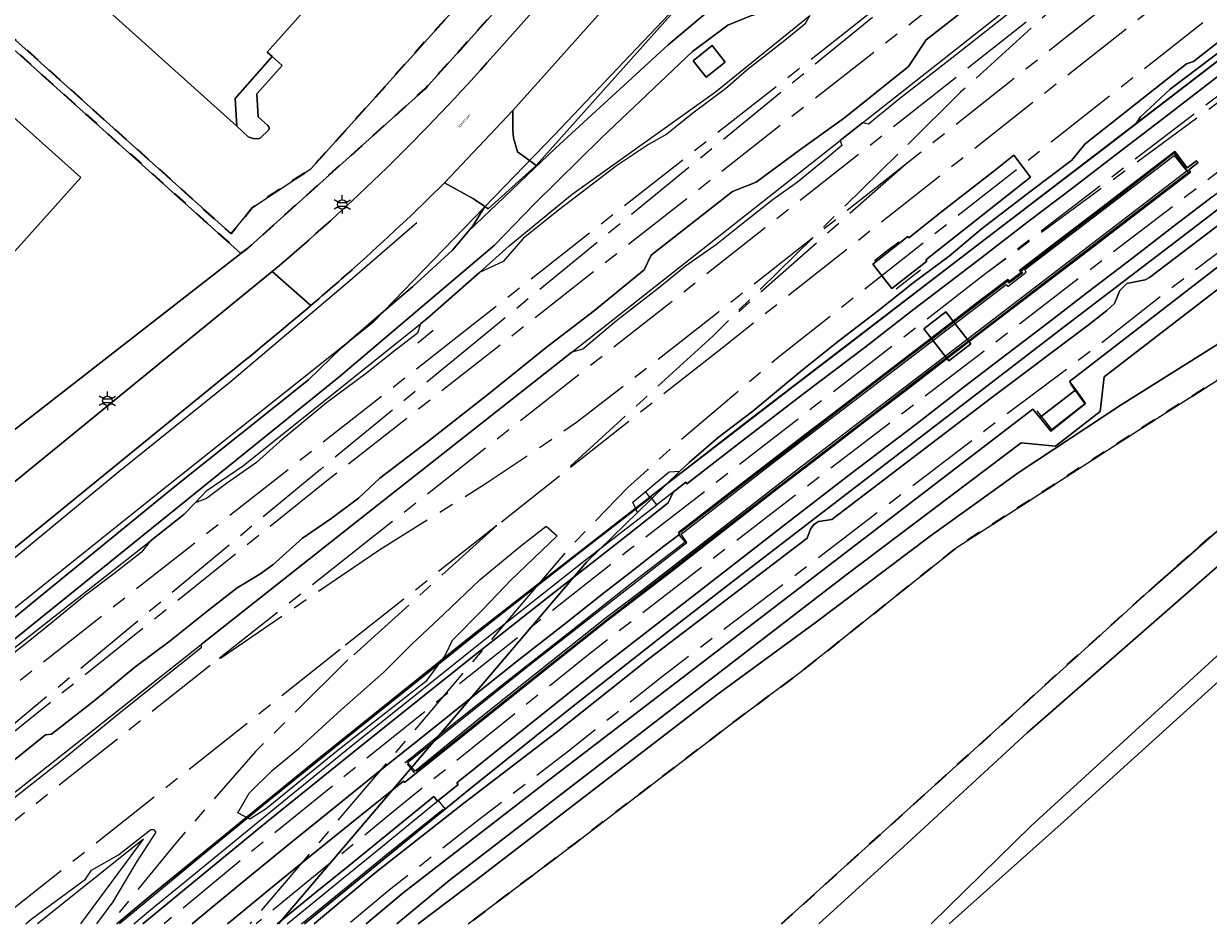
# Model space of a CAD drawing. Extents: x 105780 to 185197, y 477999 to 525027.
# Tile 213 of 562: x 107305 to 107464, y 478000 to 478121. Entities that reach past the tile are written whole.
import ezdxf
from ezdxf.enums import TextEntityAlignment as Align

# ---------------------------------------------------------------- set-up
doc = ezdxf.new("R2010")
doc.units = 0
doc.linetypes.add('AM-AS', pattern=[16, 10, -2, 2, -2])
doc.linetypes.add('XX-HIDDEN', pattern=[4, 2, -2])
for name, color, linetype, lineweight in [('B-GV-GR-GRAS_GAZON-G', 252, 'Continuous', 13), ('B-GV-GR-MATERIAALGRENS-G', 252, 'XX-HIDDEN', 35), ('B-RO-IE-MEUBILAIR_WEGMEUBILAIR-S', 252, 'Continuous', 25), ('B-RO-IE-TERREINAFSCHEIDING_KUNSTMATIG_HEKWERK-G', 252, 'IE-TERREINAFSCHEIDING-KUNSTMATIG', 18), ('B-RO-IE-TERREINAFSCHEIDING_KUNSTMATIG_SCHUTTING-G', 252, 'IE-TERREINAFSCHEIDING-KUNSTMATIG-DICHT', 18), ('B-WE-AM-AS_SPOOR-G', 252, 'AM-AS', 18), ('B-WE-GW-WATERGANG_SLOOT_INSTEEK-G', 252, 'Continuous', 30), ('B-WE-KW-KUNSTWERK-GV', 170, 'Continuous', 18), ('B-XX-KG-KADASTRAAL_BEBOUWING-G', 252, 'Continuous', 20), ('B1-WE-GR-BOUWLAND-GV', 80, 'Continuous', 13), ('B1-WE-GW-TALUD_KRUIN-G', 252, 'Continuous', 25), ('B1-WE-IE-MEUBILAIR_WEGMEUBILAIR-G', 7, 'Continuous', 18), ('B1-WE-KW-KUNSTWERK_PERRON-GV', 252, 'Continuous', 18), ('B1-WE-OG-TERREIN_ERF-GV', 252, 'Continuous', 18), ('B1-WE-OG-TOPOGRAFIE-T18', 10, 'Continuous', 18), ('B1-WE-OG-WEG-GV', 7, 'Continuous', 18), ('B1-WE-VH-ONVERHARD-GV', 252, 'Continuous', 18), ('B1-WE-VH-VERHARDING_ASFALT-GV', 252, 'Continuous', 18), ('B1-WE-VH-VERHARDING_GESLOTEN-GV', 252, 'Continuous', 18), ('B1-WE-VH-VERHARDING_HALFVERHARDING-GV', 252, 'Continuous', 18), ('B1-WE-VH-VERHARDING_OPEN-GV', 252, 'Continuous', 18), ('B1-WE-VH-VERHARDING_TEGEL-GV', 252, 'Continuous', 18)]:
    doc.layers.add(name, color=color, linetype=linetype, lineweight=lineweight)
doc.styles.add('NLCS-ISO', font='NLCS-ISO.ttf')
doc.styles.add('NLCS-ISO-M200-T18', font='NLCS-ISO.ttf', dxfattribs={"height": 0.36})
doc.linetypes.add('IE-TERREINAFSCHEIDING-KUNSTMATIG', pattern='A,4,[82,NLCS.SHX,S=0.75,R=90,X=0,Y=0],4,-2', length=10)
doc.linetypes.add('IE-TERREINAFSCHEIDING-KUNSTMATIG-DICHT', pattern='A,8,-1,[82,NLCS.SHX,S=0.75,R=90,X=0,Y=0],-1', length=10)

# ---------------------------------------------------------------- blocks, each defined once
blk = doc.blocks.new('B-SIE-WEG_LICHTMAST-SO')
at = {"ltscale": 0.1}
for p, q in [((-1.1, 0.63), (-2.19, 1.27)), ((0, 1.27), (0, 2.53)), ((1.1, 0.63), (2.19, 1.27)), ((-1.1, -0.63), (-2.19, -1.27)), ((0, -1.27), (0, -2.53)), ((1.1, -0.63), (2.19, -1.27))]:
    blk.add_line(p, q, dxfattribs=at)
at = {"flags": 128}
for points in [[(-1.16, 0.5), (1.16, 0.5)], [(-1.16, -0.5), (1.16, -0.5)]]:
    blk.add_lwpolyline(points, dxfattribs=at)
at = {"ltscale": 0.1}
blk.add_circle((0, 0), 1.27, dxfattribs=at)
at = {"style": 'NLCS-ISO'}
blk.add_attdef('TYPE', text='', height=1.8, dxfattribs=at).set_placement((0, 2.53), align=Align.BOTTOM_CENTER)

msp = doc.modelspace()

# ---------------------------------------------------------------- linework, layer by layer
at = {"layer": 'B-GV-GR-GRAS_GAZON-G', "flags": 128}
for points in [[(107280.945, 478000.013), (107327.864, 478037.209), (107328.481, 478037.697), (107349.486, 478054.294), (107378.482, 478077.136), (107414.679, 478105.652), (107417.688, 478108.022), (107427.848, 478116.026), (107450.43, 478133.888), (107470.75, 478149.98)], [(107499.874, 478142.729), (107454.618, 478107.936)], [(107424.11, 478137.69), (107413.844, 478128.028), (107408.964, 478124.365), (107405.804, 478123.341), (107402.699, 478122.518), (107399.514, 478121.217), (107394.773, 478117.654), (107382.474, 478106.031), (107373.467, 478097.133), (107368.061, 478091.526), (107347.051, 478073.749), (107298.801, 478034.804), (107277.247, 478018.64), (107271.477, 478014.181), (107283.032, 478024.753), (107288.089, 478028.975), (107270.359, 478014.759), (107260.594, 478006.929), (107251.659, 478000.013)], [(107396.38, 478127.739), (107373.669, 478102.305), (107367.206, 478096.447), (107366.745, 478096.761), (107365.085, 478094.082), (107364.509, 478093.385), (107376.299, 478104.608), (107391.464, 478118.564), (107397.328, 478123.461)], [(107454.618, 478107.936), (107455.173, 478108.869), (107459.195, 478112.599), (107478.494, 478127.243)], [(107433.831, 478125.185), (107426.264, 478119.257), (107423.908, 478115.637), (107415.27, 478108.707), (107409.373, 478104.481), (107403.367, 478100.053), (107400.143, 478098.791), (107389.171, 478090.194), (107388.242, 478088.223), (107381.538, 478082.748), (107375.019, 478077.73), (107367.165, 478071.389), (107359.018, 478065.023), (107352.588, 478060.139), (107349.701, 478057.435), (107345.99, 478054.631), (107342.18, 478052.055), (107338.142, 478048.453), (107336.41, 478047.196), (107333.359, 478045.317), (107329.49, 478042.312), (107324.295, 478038.19), (107319.532, 478034.649), (107314.291, 478030.296), (107308.308, 478025.615), (107307.52, 478025.501), (107289.134, 478010.765)], [(107397.328, 478123.461), (107391.464, 478118.564), (107376.299, 478104.608), (107364.509, 478093.385), (107362.411, 478090.851), (107357.037, 478085.959), (107353.725, 478083.121), (107347.421, 478077.718), (107342.952, 478073.407), (107324.726, 478058.838), (107307.337, 478044.613), (107294.746, 478034.313)], [(107289.518, 478026.464), (107321.614, 478051.649), (107326.157, 478055.214), (107327.679, 478056.82), (107329.247, 478058.476), (107334.202, 478061.826), (107358.067, 478080.921), (107358.995, 478081.663), (107366.022, 478087.881), (107370.04, 478091.436), (107378.527, 478098.421), (107397.863, 478112.219), (107410.593, 478122.532)], [(107298.801, 478034.804), (107347.051, 478073.749), (107368.061, 478091.526), (107373.467, 478097.133), (107382.474, 478106.031), (107394.773, 478117.654), (107399.514, 478121.217), (107402.699, 478122.518)], [(107467.486, 478120.346), (107462.308, 478116.328), (107461.397, 478115.991), (107447.737, 478105.226), (107445.914, 478103.007), (107440.423, 478098.874), (107433.689, 478093.701), (107429.386, 478090.073), (107424.72, 478086.585), (107419.646, 478082.619), (107414.252, 478078.473), (107409.563, 478074.703), (107402.913, 478069.167), (107398.223, 478065.593), (107394.289, 478062.251), (107393.057, 478061.053), (107387.345, 478055.501), (107380.468, 478048.816), (107338.93, 478000.013)], [(107497.264, 478109.972), (107450.259, 478073.77), (107449.721, 478069.116), (107443.719, 478064.455), (107439.066, 478064.908), (107415.444, 478047.043), (107361.947, 478005.874), (107354.875, 478000.013)], [(107343.713, 478000.013), (107344.572, 478000.755), (107351.95, 478006.882), (107363.939, 478016.276), (107376.378, 478025.829), (107388.868, 478035.742), (107410.224, 478052.017), (107410.676, 478053.237), (107411.113, 478053.865), (107411.754, 478054.274), (107413.569, 478054.566), (107434.938, 478070.851), (107448.139, 478080.764), (107450.642, 478082.73), (107451.67, 478083.699), (107452.407, 478085.411), (107453.333, 478086.379), (107455.801, 478086.863), (107456.391, 478087.17), (107479.979, 478105.136)], [(107357.766, 478000.013), (107365.848, 478006.158), (107398.045, 478030.904), (107411.29, 478040.606), (107426.827, 478052.296), (107438.806, 478060.947), (107452.572, 478069.992), (107480.561, 478087.569)], [(107312.256, 478000.013), (107320.718, 478011.432), (107306.441, 478000.013)]]:
    msp.add_lwpolyline(points, dxfattribs=at)
for points in [[(107397.403, 478118.453), (107399.17, 478116.245), (107396.605, 478114.192), (107394.838, 478116.4)], [(107428.93, 478082.556), (107432.304, 478078.227), (107429.324, 478075.933), (107425.949, 478080.262)]]:
    msp.add_lwpolyline(points, close=True, dxfattribs=at)
at = {"layer": 'B-GV-GR-MATERIAALGRENS-G', "flags": 128}
for points in [[(107506.266, 478299.655), (107500.928, 478293.55), (107505.397, 478289.531), (107505.596, 478289.353), (107482.381, 478263.503), (107476.062, 478256.559), (107479.18, 478253.791), (107451.813, 478223.241), (107452.123, 478222.964), (107386.025, 478149.504), (107350.817, 478110.201), (107343.293, 478101.86), (107335.419, 478096.642), (107332.533, 478093.064), (107306.883, 478116.155), (107234.87, 478180.5), (107232.638, 478178.028), (107229.84, 478180.54), (107230.343, 478181.102), (107229.231, 478182.083), (107227.243, 478179.871), (107232.612, 478175.074), (107235.791, 478178.546), (107333.86, 478090.431), (107334.709, 478091.072), (107358.682, 478112.63), (107379.806, 478136.045), (107395.75, 478153.965), (107411.831, 478172.295), (107428.177, 478190.575), (107441.47, 478205.031), (107452.167, 478217.376), (107490.266, 478259.48), (107500.334, 478250.58), (107516.493, 478268.898), (107517.12, 478280.247), (107517.648, 478288.754)], [(107406.773, 478000.013), (107428.404, 478019.592), (107456.298, 478044.906), (107478.411, 478064.295), (107492.483, 478077.433), (107500.756, 478085.157), (107501.112, 478097.308), (107494.46, 478091.975), (107486.758, 478087.287), (107482.568, 478084.497), (107470.819, 478076.675), (107455.673, 478067.101), (107430.434, 478050.824), (107409.255, 478033.907), (107400.703, 478027.544), (107378.881, 478010.876), (107364.503, 478000.013)]]:
    msp.add_lwpolyline(points, dxfattribs=at)
at = {"layer": 'B-RO-IE-TERREINAFSCHEIDING_KUNSTMATIG_HEKWERK-G', "flags": 128}
for points in [[(107250.147, 478000.013), (107321.862, 478057.494), (107351.784, 478081.273), (107376.09, 478106.37), (107400.943, 478132.601), (107404.952, 478136.43), (107407.886, 478138.82), (107463.922, 478182.747), (107493.347, 478205.934), (107509.054, 478218.144), (107519.258, 478225.87), (107523.446, 478221.286), (107544.112, 478237.65), (107562.594, 478252.529), (107568.897, 478256.794), (107569.188, 478256.555), (107575.304, 478262.607)], [(107419.305, 478089.497), (107421, 478090.808), (107422.573, 478092.01)], [(107219.265, 478000.013), (107219.727, 478000.398), (107220.35, 478001.09), (107222.111, 478000), (107222.391, 477999.827), (107222.587, 478000), (107269.462, 478041.441), (107271.439, 478041.878), (107333.86, 478090.431), (107334.709, 478091.072)], [(107422.225, 478085.674), (107423.905, 478086.979), (107425.499, 478088.219)], [(107357.694, 478078.374), (107359.794, 478080.067)]]:
    msp.add_lwpolyline(points, dxfattribs=at)
at = {"layer": 'B-RO-IE-TERREINAFSCHEIDING_KUNSTMATIG_SCHUTTING-G', "flags": 128}
for points in [[(107682.286, 478262.602), (107669.262, 478252.562), (107662.71, 478247.511), (107624.443, 478218.011), (107459.914, 478091.989), (107444.916, 478080.573), (107401.461, 478047.181), (107391.924, 478039.793), (107378.031, 478028.863), (107364.658, 478018.132), (107342.43, 478000.013)], [(107360.468, 478016.653), (107363.17, 478018.814), (107362.99, 478019.058), (107367.991, 478023.099), (107375.231, 478028.89), (107382.583, 478034.705), (107392.778, 478042.647), (107400.413, 478048.58), (107407.3, 478053.94), (107415.807, 478060.499), (107424.91, 478067.413), (107431.44, 478072.484), (107437.156, 478076.849), (107442.755, 478081.126), (107448.112, 478085.258), (107454.146, 478089.856), (107459.548, 478094.021), (107464.838, 478098.051), (107471.704, 478103.306), (107477.071, 478107.424), (107483.622, 478112.438), (107490.579, 478117.799), (107495.905, 478121.848), (107502.567, 478126.972), (107509.416, 478132.247), (107514.476, 478136.093), (107519.371, 478139.828), (107526.839, 478145.545), (107533.13, 478150.338), (107539.786, 478155.475), (107548.341, 478162.006), (107555.328, 478167.354), (107560.13, 478171.027), (107566.865, 478176.213), (107573.384, 478181.196), (107577.295, 478184.219), (107582.221, 478187.972), (107587.955, 478192.394), (107596.334, 478198.772), (107604.719, 478205.186), (107610.924, 478209.914), (107620.676, 478217.361), (107626.284, 478221.682), (107635.054, 478228.372), (107642.14, 478233.814), (107649.232, 478239.269), (107655.23, 478243.864), (107662.825, 478249.663), (107670.23, 478255.331), (107677.649, 478261.002), (107679.497, 478262.418)], [(107659.848, 478263.116), (107657.327, 478261.252), (107650.602, 478256.116), (107643.806, 478250.916), (107633.738, 478243.166), (107621.607, 478233.893), (107614.528, 478228.401), (107607.468, 478223.021), (107600.921, 478218.004), (107594.407, 478212.994), (107585.174, 478205.95), (107577.114, 478199.77), (107569.991, 478194.29), (107564.185, 478189.845), (107556.744, 478184.137), (107551.158, 478179.86), (107545.31, 478175.352), (107539.284, 478170.782), (107531.842, 478165.058), (107522.569, 478157.967), (107515.883, 478152.82), (107509.608, 478148.058), (107503.845, 478143.601), (107497.904, 478139.077), (107490.874, 478133.671), (107486.415, 478130.271), (107480.197, 478125.485), (107475.034, 478121.573), (107470.371, 478117.979), (107464.297, 478113.288), (107457.829, 478108.332), (107451.545, 478103.52), (107446.046, 478099.292), (107439.983, 478094.672), (107433.222, 478089.487), (107424.583, 478082.859), (107418.025, 478077.806), (107409.604, 478071.389), (107400.01, 478064.03), (107394.007, 478059.374), (107393.844, 478059.576), (107392.137, 478058.251)], [(107317.138, 478000.013), (107322.007, 478004.117), (107343.016, 478021.224), (107365.095, 478038.965), (107389.089, 478057.641), (107401.715, 478067.469), (107454.618, 478107.936), (107499.874, 478142.729), (107570.73, 478196.843), (107611.313, 478228.053), (107643.808, 478253.05), (107646.805, 478255.358)], [(107327.26, 478000.013), (107329.646, 478001.997), (107334.767, 478006.21), (107340.181, 478010.643), (107345.761, 478015.126), (107352.868, 478020.896), (107359.238, 478025.967), (107365.407, 478030.9), (107371.363, 478035.653), (107377.486, 478040.454), (107382.54, 478044.427), (107386.312, 478047.346), (107390.914, 478050.935), (107393.042, 478052.58), (107392.875, 478052.794), (107395.015, 478054.469), (107400.25, 478058.506), (107405.922, 478062.874), (107410.099, 478066.107), (107414.57, 478069.514), (107419.199, 478073.053), (107423.252, 478076.17), (107427.093, 478079.106), (107433.485, 478084.027), (107437.275, 478086.902), (107437.47, 478086.627), (107439.07, 478087.858), (107438.864, 478088.134), (107443.743, 478091.899), (107449.205, 478096.048), (107452.728, 478098.746), (107459.814, 478104.165), (107461.476, 478101.973), (107462.748, 478102.939), (107462.952, 478102.682), (107461.682, 478101.704), (107461.91, 478101.378), (107455.396, 478096.4), (107448.201, 478090.888), (107439.779, 478084.439), (107432.769, 478079.087), (107423.761, 478072.125), (107418.016, 478067.75), (107411.836, 478063.018), (107406.191, 478058.693), (107401.41, 478054.967), (107391.77, 478047.469), (107383.202, 478040.867), (107374.672, 478034.097), (107365.846, 478027.034), (107355.935, 478019.068), (107355.776, 478019.275), (107349.954, 478014.603), (107344.159, 478009.927), (107338.319, 478005.189), (107332.984, 478000.784), (107332.039, 478000.013)], [(107441.221, 478069.207), (107443.183, 478066.669), (107447.694, 478070.193), (107445.766, 478072.795)], [(107319.391, 478000.013), (107321.671, 478001.931), (107326.276, 478005.694), (107333.698, 478011.746), (107340.143, 478017.011), (107348.776, 478024.013), (107356.471, 478030.163), (107361.886, 478034.514), (107366.816, 478038.435), (107372.572, 478042.965), (107379.872, 478048.744), (107389.964, 478056.526), (107389.089, 478057.641)], [(107392.137, 478058.251), (107389.964, 478056.526)], [(107390.683, 478056.135), (107386.052, 478052.495), (107375.065, 478043.897), (107365.263, 478036.168), (107357.731, 478030.146), (107348.888, 478023.067), (107337.309, 478013.713), (107325.463, 478004.042), (107320.64, 478000.013)], [(107338.74, 478000.013), (107339.404, 478000.562), (107343.884, 478004.199), (107348.444, 478007.878), (107353.296, 478011.868), (107359.878, 478017.194)], [(107340.083, 478000.013), (107340.802, 478000.604), (107347.203, 478005.814), (107352.957, 478010.492), (107357.717, 478014.428), (107360.468, 478016.653)], [(107360.468, 478016.653), (107361.421, 478015.493)]]:
    msp.add_lwpolyline(points, dxfattribs=at)
msp.add_lwpolyline([(107356.325, 478021.793), (107372.906, 478035.033), (107393.975, 478051.468), (107393.252, 478052.577), (107406.163, 478062.641), (107437.057, 478086.255), (107437.288, 478085.979), (107439.759, 478087.905), (107439.567, 478088.264), (107459.732, 478103.634), (107461.421, 478101.502), (107409.175, 478061.456), (107387.733, 478044.812), (107383.18, 478041.328), (107366.271, 478027.898), (107357.354, 478020.603)], close=True, dxfattribs=at)
at = {"layer": 'B-WE-AM-AS_SPOOR-G', "flags": 128}
for points in [[(107675.39, 478262.148), (107666.459, 478255.303), (107656.337, 478247.545), (107637.836, 478233.364), (107603.854, 478207.44), (107575.208, 478185.418), (107550.417, 478166.489), (107523.805, 478145.994), (107468.363, 478103.491), (107403.355, 478053.76), (107380.37, 478036.044), (107354.228, 478015.014), (107335.922, 478000.013)], [(107614.412, 478240.314), (107591.738, 478222.682), (107530.566, 478174.393), (107503.028, 478152.818), (107470.874, 478127.279), (107406.306, 478076.395), (107392.27, 478064.472), (107388.676, 478061.27), (107386.039, 478058.867), (107378.275, 478050.868), (107374.146, 478046.01)], [(107545.035, 478216.349), (107494.921, 478176.861), (107345.616, 478059.879)], [(107625.547, 478207.578), (107536.8, 478144.293), (107518.264, 478130.676), (107501.525, 478117.997), (107469.577, 478093.502), (107459.646, 478085.988), (107449.967, 478078.385), (107436.748, 478068.458), (107390.71, 478033.374), (107378.224, 478023.464), (107365.778, 478013.906), (107353.834, 478004.547), (107348.375, 478000.013)], [(107513.249, 478148.109), (107434.311, 478087.702)], [(107514.312, 478146.617), (107434.311, 478087.702)], [(107443.829, 478142.516), (107365.407, 478081.016)], [(107443.829, 478142.516), (107366.655, 478079.429)], [(107475.883, 478143.693), (107444.249, 478118.863), (107423.486, 478102.418)], [(107478.355, 478140.51), (107398.741, 478077.675)], [(107452.292, 478131.536), (107429.704, 478113.669)], [(107452.292, 478131.536), (107430.906, 478112.162)], [(107429.704, 478113.669), (107351.342, 478051.937)], [(107430.906, 478112.162), (107422.436, 478103.8)], [(107423.486, 478102.418), (107398.024, 478082.308)], [(107422.436, 478103.8), (107399.098, 478080.895)], [(107423.486, 478102.418), (107399.098, 478080.895)], [(107434.311, 478087.702), (107386.281, 478050.489), (107361.17, 478030.676), (107334.987, 478009.539), (107323.487, 478000.013)], [(107398.024, 478082.308), (107392.615, 478078.047), (107379.098, 478067.645), (107374.672, 478064.568), (107366.78, 478059.298), (107352.583, 478050.48)], [(107365.407, 478081.016), (107262.257, 478000.013)], [(107399.098, 478080.895), (107397.486, 478079.292)], [(107366.655, 478079.429), (107344.565, 478061.308)], [(107397.486, 478079.292), (107376.828, 478060.404)], [(107398.741, 478077.675), (107376.828, 478060.404)], [(107344.565, 478061.308), (107270.822, 478000.013)], [(107345.616, 478059.879), (107270.924, 478000.013)], [(107376.828, 478060.404), (107368.369, 478053.724)], [(107368.369, 478053.724), (107347.222, 478037.01)], [(107368.369, 478053.724), (107348.292, 478035.606)], [(107351.342, 478051.937), (107329.728, 478034.858)], [(107352.583, 478050.48), (107329.728, 478034.858)], [(107374.146, 478046.01), (107335.05, 478000.013)], [(107347.222, 478037.01), (107300.615, 478000.013)], [(107348.292, 478035.606), (107335.801, 478023.243), (107325.014, 478010.868), (107316.206, 478000.013)], [(107329.728, 478034.858), (107285.774, 478000.013)]]:
    msp.add_lwpolyline(points, dxfattribs=at)
at = {"layer": 'B-WE-GW-WATERGANG_SLOOT_INSTEEK-G', "flags": 128}
for points in [[(107426.949, 478000.013), (107440.441, 478013.229), (107469.621, 478039.895), (107499.204, 478066.33), (107505.95, 478072.359), (107532.43, 478094.741), (107559.089, 478115.012), (107564.4, 478118.833), (107592.98, 478139.394), (107632.093, 478167.6), (107666.507, 478191.763), (107700.079, 478216.043), (107716.809, 478227.921), (107729.868, 478234.054), (107736.425, 478236.552), (107761.573, 478246.132), (107809.929, 478264.817), (107821.167, 478268.973), (107830.63, 478274.316), (107855.654, 478290.921), (107881.53, 478308.146)], [(107855.954, 478304.096), (107830.931, 478287.491), (107816.256, 478279.062), (107804.901, 478274.169), (107785.389, 478266.656), (107755.385, 478255.502), (107732.547, 478246.691), (107725.905, 478244.129), (107712.637, 478238.105), (107701.234, 478229.944), (107682.69, 478216.617), (107652.963, 478195.653), (107622.479, 478173.436), (107591.469, 478151.331), (107561.514, 478129.211), (107558.441, 478126.966), (107522.608, 478100.791), (107510.525, 478089.372), (107494.001, 478074.453), (107490.648, 478071.425), (107467.662, 478050.046), (107439.889, 478025.784), (107423.214, 478010.426), (107411.805, 478000.013)], [(107558.441, 478126.966), (107556.387, 478129.77), (107529.594, 478110.141), (107516.677, 478099.367), (107500.756, 478085.157), (107492.483, 478077.433), (107478.411, 478064.295), (107456.298, 478044.906), (107428.404, 478019.592), (107406.773, 478000.013)], [(107411.805, 478000.013), (107423.214, 478010.426), (107439.889, 478025.784), (107467.662, 478050.046), (107490.648, 478071.425), (107494.001, 478074.453), (107510.525, 478089.372), (107522.608, 478100.791), (107558.441, 478126.966)], [(107429.38, 478000.013), (107444.869, 478013.873), (107468.568, 478035.331), (107481.419, 478046.967), (107515.292, 478077.359), (107537.177, 478095.592), (107539.943, 478097.716), (107565.333, 478117.211), (107565.502, 478117.329), (107564.4, 478118.833), (107559.089, 478115.012), (107532.43, 478094.741), (107505.95, 478072.359), (107499.204, 478066.33), (107469.621, 478039.895), (107440.441, 478013.229), (107426.949, 478000.013)]]:
    msp.add_lwpolyline(points, dxfattribs=at)
at = {"layer": 'B-WE-KW-KUNSTWERK-GV', "flags": 128}
for points in [[(107672.762, 478261.975), (107661.466, 478262.035), (107659.915, 478264.126), (107659.283, 478264.978), (107655.512, 478262.067), (107654.059, 478260.947), (107646.805, 478255.358), (107643.808, 478253.05), (107643.127, 478252.526), (107637.867, 478248.473), (107636.714, 478247.586), (107570.73, 478196.843), (107499.874, 478142.729), (107454.555, 478107.887), (107401.715, 478067.469), (107365.095, 478038.965), (107343.016, 478021.224), (107322.007, 478004.117), (107317.138, 478000.013)], [(107459.914, 478091.989), (107621.71, 478215.91), (107624.443, 478218.011), (107662.71, 478247.511), (107668.483, 478251.961), (107669.262, 478252.562), (107679.995, 478260.836)], [(107342.43, 478000.013), (107364.658, 478018.132), (107378.031, 478028.863), (107391.924, 478039.793), (107401.461, 478047.181), (107444.916, 478080.573), (107459.914, 478091.989)]]:
    msp.add_lwpolyline(points, dxfattribs=at)
msp.add_lwpolyline([(107409.175, 478061.456), (107387.733, 478044.812), (107383.18, 478041.328), (107366.271, 478027.898), (107357.354, 478020.603), (107356.325, 478021.793), (107372.906, 478035.033), (107393.975, 478051.468), (107393.252, 478052.577), (107406.163, 478062.641), (107437.057, 478086.255), (107437.288, 478085.979), (107439.759, 478087.905), (107439.567, 478088.264), (107459.732, 478103.634), (107461.421, 478101.502)], close=True, dxfattribs=at)
at = {"layer": 'B-XX-KG-KADASTRAAL_BEBOUWING-G', "flags": 128}
msp.add_lwpolyline([(107198.033, 478131.478), (107202.213, 478127.735), (107197.71, 478122.706), (107272.209, 478055.999), (107312.284, 478100.666), (107248.766, 478157.532), (107242.229, 478150.231), (107231.231, 478160.082), (107226.581, 478154.932), (107218.18, 478162.438), (107207.118, 478150.088), (107204.756, 478149.96), (107204.885, 478147.583), (107193.832, 478135.24)], close=True, dxfattribs=at)
msp.add_lwpolyline([(107298.89, 478138.46), (107333.284, 478107.597), (107333.099, 478111.312), (107338.056, 478116.983), (107337.386, 478117.582), (107343.409, 478124.309)], dxfattribs=at)
at = {"layer": 'B1-WE-GR-BOUWLAND-GV', "flags": 128}
msp.add_lwpolyline([(107633.137, 478010.328), (107539.943, 478097.716), (107537.177, 478095.592), (107515.292, 478077.359), (107481.419, 478046.967), (107468.568, 478035.331), (107444.869, 478013.873), (107429.38, 478000.013)], dxfattribs=at)
at = {"layer": 'B1-WE-GW-TALUD_KRUIN-G', "flags": 128}
for points in [[(107633.204, 478215.494), (107631.728, 478217.521), (107630.829, 478217.94), (107625.686, 478218.969), (107614.128, 478230.217), (107612.628, 478231.236), (107611.42, 478231.399), (107609.888, 478230.733), (107600.419, 478223.167), (107595.405, 478219.294), (107585.611, 478211.241), (107561.984, 478193.192), (107547.735, 478181.789), (107520.681, 478160.515), (107509.246, 478151.652), (107478.494, 478127.243), (107459.195, 478112.599), (107455.173, 478108.869), (107454.618, 478107.936)], [(107271.477, 478014.181), (107277.247, 478018.64), (107298.801, 478034.804), (107347.051, 478073.749), (107368.061, 478091.526), (107373.467, 478097.133), (107382.474, 478106.031), (107394.773, 478117.654), (107399.514, 478121.217), (107402.699, 478122.518), (107405.804, 478123.341), (107408.964, 478124.365), (107413.844, 478128.028), (107424.11, 478137.69)]]:
    msp.add_lwpolyline(points, dxfattribs=at)
at = {"layer": 'B1-WE-IE-MEUBILAIR_WEGMEUBILAIR-G', "flags": 128}
for points in [[(107659.299, 478264.923), (107651.683, 478259.038), (107629.525, 478242.077), (107616.381, 478231.977), (107616.254, 478231.822), (107592.36, 478213.436), (107563.854, 478191.627), (107548.102, 478179.532), (107534.164, 478168.876), (107520.037, 478158.062), (107512.461, 478152.224), (107500.468, 478143.048), (107489.142, 478134.352), (107479.489, 478126.965), (107469.22, 478119.106), (107450.174, 478104.486), (107434.23, 478092.298), (107426.509, 478086.381), (107416.731, 478078.857), (107406.961, 478071.379), (107397.313, 478063.956), (107389.331, 478057.785)], [(107357.532, 478020.603), (107364.943, 478026.564), (107375.111, 478034.639), (107383.376, 478041.182), (107388.533, 478045.216), (107397.138, 478051.901), (107407.691, 478060.03), (107416.766, 478067.009), (107425.708, 478073.877), (107432.025, 478078.681), (107440.756, 478085.395), (107449.852, 478092.363), (107459.183, 478099.487), (107461.668, 478101.403), (107459.702, 478103.941), (107452.61, 478098.421), (107442.921, 478091.006), (107439.078, 478088.052), (107439.248, 478087.777), (107437.483, 478086.442), (107437.3, 478086.699), (107426.248, 478078.253), (107417.036, 478071.224), (107409.502, 478065.395), (107402.579, 478060.093), (107393.158, 478052.787)], [(107357.56, 478094.543), (107348.245, 478086.48), (107332.354, 478073.017), (107317.403, 478060.962), (107302.609, 478048.751), (107289.85, 478038.261), (107275.76, 478026.989), (107261.435, 478015.091), (107248.088, 478004.524)], [(107388.382, 478058.341), (107389.038, 478057.412), (107379.269, 478049.828), (107367.284, 478040.426), (107359.089, 478033.869), (107347.863, 478024.894), (107338.128, 478017.015), (107329.441, 478009.924), (107319.768, 478001.935), (107317.472, 478000.013)], [(107355.969, 478021.738), (107361.522, 478026.228), (107369.654, 478032.704), (107378.634, 478039.728), (107386.368, 478045.808), (107393.75, 478051.54), (107392.959, 478052.484)], [(107356.268, 478021.581), (107357.205, 478020.404)], [(107342.019, 478000.013), (107344.411, 478001.977), (107353.436, 478009.311), (107361.13, 478015.497)]]:
    msp.add_lwpolyline(points, dxfattribs=at)
at = {"layer": 'B1-WE-KW-KUNSTWERK_PERRON-GV', "flags": 128}
for points in [[(107354.875, 478000.013), (107361.947, 478005.874), (107415.444, 478047.043), (107439.066, 478064.908), (107443.719, 478064.455), (107449.721, 478069.116), (107450.259, 478073.77), (107497.264, 478109.972)], [(107475.674, 478096.38), (107445.614, 478073.159), (107446.444, 478072.019), (107447.775, 478070.191), (107443.088, 478066.483), (107441.601, 478068.286), (107440.656, 478069.433), (107375.442, 478019.433), (107355.733, 478004.225), (107350.755, 478000.013)]]:
    msp.add_lwpolyline(points, dxfattribs=at)
at = {"layer": 'B1-WE-OG-TERREIN_ERF-GV', "flags": 128}
for points in [[(107227.243, 478179.871), (107225.714, 478178.17), (107219.169, 478170.886), (107180.181, 478127.496), (107176.173, 478123.035), (107171.592, 478117.938), (107212.093, 478081.653), (107223.663, 478071.324), (107230.405, 478078.728), (107271.439, 478041.878), (107333.86, 478090.431), (107235.791, 478178.546), (107232.612, 478175.074)], [(107197.71, 478122.706), (107202.213, 478127.735), (107198.033, 478131.478), (107193.832, 478135.24), (107204.885, 478147.583), (107204.756, 478149.96), (107207.118, 478150.088), (107218.18, 478162.438), (107226.581, 478154.932), (107231.231, 478160.082), (107242.229, 478150.231), (107248.766, 478157.532), (107312.284, 478100.666), (107272.209, 478055.999)]]:
    msp.add_lwpolyline(points, close=True, dxfattribs=at)
at = {"layer": 'B1-WE-OG-WEG-GV', "flags": 128}
for points in [[(107481.778, 478224.394), (107492.575, 478234.43), (107501.876, 478244.306), (107502.143, 478244.777), (107503.731, 478247.576), (107500.334, 478250.58), (107490.266, 478259.48), (107452.167, 478217.376), (107441.47, 478205.031), (107428.177, 478190.575), (107411.831, 478172.295), (107395.75, 478153.965), (107379.806, 478136.045), (107358.682, 478112.63), (107334.709, 478091.072), (107333.86, 478090.431), (107271.439, 478041.878), (107269.462, 478041.441), (107222.587, 478000), (107222.391, 477999.827), (107222.111, 478000), (107220.35, 478001.09), (107219.727, 478000.398), (107219.265, 478000.013)], [(107370.505, 478109.723), (107370.527, 478107.092), (107370.632, 478106), (107371.151, 478104.14), (107372.113, 478103.439), (107373.669, 478102.305), (107396.38, 478127.739), (107400.106, 478131.663), (107401.06, 478132.667), (107401.197, 478132.812), (107403.44, 478135.037), (107405.555, 478137.114), (107471.364, 478188.632), (107479.745, 478195.177), (107512.369, 478220.654), (107514.971, 478222.686), (107519.256, 478226.032), (107521.324, 478223.584), (107523.446, 478221.286), (107544.112, 478237.65), (107562.685, 478252.893)], [(107367.909, 478117.114), (107380.575, 478131.337)], [(107386.111, 478127.183), (107370.505, 478109.723)], [(107251.659, 478000.013), (107260.594, 478006.929), (107270.359, 478014.759), (107288.089, 478028.975), (107294.746, 478034.313), (107307.337, 478044.613), (107324.726, 478058.838), (107342.952, 478073.407), (107347.421, 478077.718), (107353.725, 478083.121), (107357.037, 478085.959), (107362.411, 478090.851), (107364.509, 478093.385), (107365.085, 478094.082), (107366.745, 478096.761), (107365.24, 478097.787), (107361.315, 478099.96)], [(107230.239, 478000.013), (107338.048, 478087.983)], [(107331.168, 478073.427), (107241.1, 478000.013)]]:
    msp.add_lwpolyline(points, dxfattribs=at)
at = {"layer": 'B1-WE-OG-WEG-GV'}
for points in [[(107338.048, 478087.983, 0.0374963), (107367.909, 478117.114)], [(107361.315, 478099.96, -0.0129338), (107349.217, 478088.556)], [(107349.217, 478088.556, -0.004163), (107343.292, 478083.419)], [(107343.292, 478083.419, -0.0083123), (107331.168, 478073.427)]]:
    msp.add_lwpolyline(points, format="xyb", dxfattribs=at)
at = {"layer": 'B1-WE-VH-ONVERHARD-GV', "flags": 128}
msp.add_lwpolyline([(107478.494, 478127.243), (107459.195, 478112.599), (107455.173, 478108.869), (107454.618, 478107.936), (107499.874, 478142.729)], dxfattribs=at)
at = {"layer": 'B1-WE-VH-VERHARDING_ASFALT-GV', "flags": 128}
for points in [[(107380.575, 478131.337), (107367.909, 478117.114)], [(107361.315, 478099.96), (107370.505, 478109.723), (107386.111, 478127.183)], [(107343.292, 478083.419), (107338.048, 478087.983), (107230.239, 478000.013)], [(107338.048, 478087.983), (107343.292, 478083.419)], [(107241.1, 478000.013), (107331.168, 478073.427)]]:
    msp.add_lwpolyline(points, dxfattribs=at)
at = {"layer": 'B1-WE-VH-VERHARDING_ASFALT-GV'}
for points in [[(107367.909, 478117.114, -0.0374963), (107338.048, 478087.983)], [(107349.217, 478088.556, 0.0129338), (107361.315, 478099.96)], [(107343.292, 478083.419, 0.004163), (107349.217, 478088.556)], [(107331.168, 478073.427, 0.0083123), (107343.292, 478083.419)]]:
    msp.add_lwpolyline(points, format="xyb", dxfattribs=at)
at = {"layer": 'B1-WE-VH-VERHARDING_ASFALT-GV', "flags": 128}
msp.add_lwpolyline([(107361.315, 478099.96), (107365.24, 478097.787), (107366.745, 478096.761), (107367.206, 478096.447), (107373.669, 478102.305), (107372.113, 478103.439), (107371.151, 478104.14), (107370.632, 478106), (107370.527, 478107.092), (107370.505, 478109.723)], close=True, dxfattribs=at)
at = {"layer": 'B1-WE-VH-VERHARDING_GESLOTEN-GV', "flags": 128}
for points in [[(107342.43, 478000.013), (107364.658, 478018.132), (107378.031, 478028.863), (107391.924, 478039.793), (107401.461, 478047.181), (107444.916, 478080.573), (107459.914, 478091.989), (107621.71, 478215.91), (107624.443, 478218.011), (107662.71, 478247.511), (107669.262, 478252.562), (107679.995, 478260.836), (107682.286, 478262.602), (107679.497, 478262.418)], [(107646.805, 478255.358), (107643.808, 478253.05), (107611.313, 478228.053), (107570.73, 478196.843), (107499.874, 478142.729), (107454.618, 478107.936), (107401.715, 478067.469), (107365.095, 478038.965), (107343.016, 478021.224), (107322.007, 478004.117), (107317.138, 478000.013)], [(107320.64, 478000.013), (107325.463, 478004.042), (107337.309, 478013.713), (107348.888, 478023.067), (107357.731, 478030.146), (107365.263, 478036.168), (107375.065, 478043.897), (107386.052, 478052.495), (107391.499, 478056.776), (107392.137, 478058.251), (107393.844, 478059.576), (107394.007, 478059.374), (107400.01, 478064.03), (107409.604, 478071.389), (107418.025, 478077.806), (107424.583, 478082.859), (107433.222, 478089.487), (107439.983, 478094.672), (107446.046, 478099.292), (107451.545, 478103.52), (107457.829, 478108.332), (107464.297, 478113.288), (107470.371, 478117.979)], [(107332.039, 478000.013), (107332.984, 478000.784), (107338.319, 478005.189), (107344.159, 478009.927), (107349.954, 478014.603), (107355.776, 478019.275), (107355.935, 478019.068), (107365.846, 478027.034), (107374.672, 478034.097), (107383.202, 478040.867), (107391.77, 478047.469), (107401.41, 478054.967), (107406.191, 478058.693), (107411.836, 478063.018), (107418.016, 478067.75), (107423.761, 478072.125), (107432.769, 478079.087), (107439.779, 478084.439), (107448.201, 478090.888), (107455.396, 478096.4), (107461.91, 478101.378), (107461.682, 478101.704), (107462.952, 478102.682), (107462.748, 478102.939), (107461.476, 478101.973), (107459.814, 478104.165), (107452.728, 478098.746), (107449.205, 478096.048), (107443.743, 478091.899), (107438.864, 478088.134), (107439.07, 478087.858), (107437.47, 478086.627), (107437.275, 478086.902), (107433.485, 478084.027), (107427.093, 478079.106), (107423.252, 478076.17), (107419.199, 478073.053), (107414.57, 478069.514), (107410.099, 478066.107), (107405.922, 478062.874), (107400.25, 478058.506), (107395.015, 478054.469), (107392.875, 478052.794), (107393.042, 478052.58), (107390.914, 478050.935), (107386.312, 478047.346), (107382.54, 478044.427), (107377.486, 478040.454), (107371.363, 478035.653), (107365.407, 478030.9), (107359.238, 478025.967), (107352.868, 478020.896), (107345.761, 478015.126), (107340.181, 478010.643), (107334.767, 478006.21), (107329.646, 478001.997), (107327.26, 478000.013)], [(107464.838, 478098.051), (107459.548, 478094.021), (107454.146, 478089.856), (107448.112, 478085.258), (107442.755, 478081.126), (107437.156, 478076.849), (107431.44, 478072.484), (107424.91, 478067.413), (107415.807, 478060.499), (107407.3, 478053.94), (107400.413, 478048.58), (107392.778, 478042.647), (107382.583, 478034.705), (107375.231, 478028.89), (107367.991, 478023.099), (107362.99, 478019.058), (107363.17, 478018.814), (107360.349, 478016.558), (107359.878, 478017.194), (107353.296, 478011.868), (107348.444, 478007.878), (107343.884, 478004.199), (107339.404, 478000.562), (107338.74, 478000.013)], [(107364.503, 478000.013), (107378.881, 478010.876), (107400.703, 478027.544), (107409.255, 478033.907), (107430.434, 478050.824), (107455.673, 478067.101), (107470.819, 478076.675), (107482.568, 478084.497), (107480.561, 478087.569), (107452.572, 478069.992), (107438.806, 478060.947), (107426.827, 478052.296), (107411.29, 478040.606), (107398.045, 478030.904), (107365.848, 478006.158), (107357.766, 478000.013)]]:
    msp.add_lwpolyline(points, dxfattribs=at)
for points in [[(107397.403, 478118.453), (107394.838, 478116.4), (107396.605, 478114.192), (107399.17, 478116.245)], [(107356.325, 478021.793), (107372.906, 478035.033), (107393.975, 478051.468), (107393.252, 478052.577), (107406.163, 478062.641), (107437.057, 478086.255), (107437.288, 478085.979), (107439.759, 478087.905), (107439.567, 478088.264), (107459.732, 478103.634), (107461.421, 478101.502), (107409.175, 478061.456), (107387.733, 478044.812), (107383.18, 478041.328), (107366.271, 478027.898), (107357.354, 478020.603)], [(107419.095, 478089.002), (107421.644, 478085.717), (107426.356, 478089.405), (107426.221, 478089.568), (107433.076, 478094.96), (107440.36, 478100.722), (107438.077, 478103.683), (107435.608, 478101.713), (107428.583, 478096.198), (107423.934, 478092.529), (107423.794, 478092.702)], [(107428.93, 478082.556), (107425.949, 478080.262), (107429.324, 478075.933), (107432.304, 478078.227)]]:
    msp.add_lwpolyline(points, close=True, dxfattribs=at)
at = {"layer": 'B1-WE-VH-VERHARDING_HALFVERHARDING-GV', "flags": 128}
for points in [[(107289.134, 478010.765), (107307.52, 478025.501), (107308.308, 478025.615), (107314.291, 478030.296), (107319.532, 478034.649), (107324.295, 478038.19), (107329.49, 478042.312), (107333.359, 478045.317), (107336.41, 478047.196), (107338.142, 478048.453), (107342.18, 478052.055), (107345.99, 478054.631), (107349.701, 478057.435), (107352.588, 478060.139), (107359.018, 478065.023), (107367.165, 478071.389), (107375.019, 478077.73), (107381.538, 478082.748), (107388.242, 478088.223), (107389.171, 478090.194), (107400.143, 478098.791), (107403.367, 478100.053), (107409.373, 478104.481), (107415.27, 478108.707), (107423.908, 478115.637), (107426.264, 478119.257), (107433.831, 478125.185)], [(107410.593, 478122.532), (107409.904, 478121.329), (107407.199, 478119.161), (107402.074, 478115.122), (107399.202, 478112.627), (107394.802, 478109.335), (107391.313, 478106.527), (107388.82, 478105.113), (107384.5, 478102.236), (107381.456, 478099.895), (107376.689, 478096.264), (107371.939, 478092.455), (107369.236, 478089.352), (107366.022, 478087.881), (107358.995, 478081.663), (107358.067, 478080.921), (107357.667, 478079.698), (107354.506, 478077.241), (107350.796, 478074.262), (107345.415, 478070.275), (107342.298, 478067.725), (107339.087, 478065.063), (107335.972, 478062.224), (107331.9, 478059.416), (107329.232, 478057.388), (107327.679, 478056.82), (107326.157, 478055.214), (107321.614, 478051.649), (107320.439, 478050.152), (107316.693, 478047.236), (107312.735, 478044.216), (107307.734, 478040.131), (107304.914, 478037.862), (107301.328, 478035.072)], [(107437.717, 478123.04), (107429.728, 478116.763), (107422.693, 478111.284), (107418.484, 478107.84), (107417.688, 478108.022), (107414.679, 478105.652), (107414.906, 478104.986), (107412.878, 478103.267), (107408.907, 478100.046), (107405.626, 478097.691), (107402.036, 478094.88), (107397.977, 478091.646), (107393.811, 478088.704), (107390.375, 478085.892), (107384.49, 478081.357), (107379.986, 478077.531), (107378.482, 478077.136), (107349.486, 478054.294), (107328.481, 478037.697), (107328.491, 478037.254), (107317.158, 478028.159), (107309.689, 478022.035), (107301.816, 478015.846)], [(107338.93, 478000.013), (107380.468, 478048.816), (107387.345, 478055.501), (107386.732, 478056.895), (107391.597, 478060.974), (107393.057, 478061.053), (107394.289, 478062.251), (107398.223, 478065.593), (107402.913, 478069.167), (107409.563, 478074.703), (107414.252, 478078.473), (107419.646, 478082.619), (107424.72, 478086.585), (107429.386, 478090.073), (107433.689, 478093.701), (107440.423, 478098.874), (107445.914, 478103.007), (107447.737, 478105.226), (107461.397, 478115.991), (107462.308, 478116.328), (107467.486, 478120.346)], [(107470.371, 478117.979), (107464.297, 478113.288), (107457.829, 478108.332), (107451.545, 478103.52), (107446.046, 478099.292), (107439.983, 478094.672), (107433.222, 478089.487), (107424.583, 478082.859), (107418.025, 478077.806), (107409.604, 478071.389), (107400.01, 478064.03), (107394.007, 478059.374), (107393.844, 478059.576), (107392.137, 478058.251), (107391.499, 478056.776), (107386.052, 478052.495), (107375.065, 478043.897), (107365.263, 478036.168), (107357.731, 478030.146), (107348.888, 478023.067), (107337.309, 478013.713), (107325.463, 478004.042), (107320.64, 478000.013)], [(107327.26, 478000.013), (107329.646, 478001.997), (107334.767, 478006.21), (107340.181, 478010.643), (107345.761, 478015.126), (107352.868, 478020.896), (107359.238, 478025.967), (107365.407, 478030.9), (107371.363, 478035.653), (107377.486, 478040.454), (107382.54, 478044.427), (107386.312, 478047.346), (107390.914, 478050.935), (107393.042, 478052.58), (107392.875, 478052.794), (107395.015, 478054.469), (107400.25, 478058.506), (107405.922, 478062.874), (107410.099, 478066.107), (107414.57, 478069.514), (107419.199, 478073.053), (107423.252, 478076.17), (107427.093, 478079.106), (107433.485, 478084.027), (107437.275, 478086.902), (107437.47, 478086.627), (107439.07, 478087.858), (107438.864, 478088.134), (107443.743, 478091.899), (107449.205, 478096.048), (107452.728, 478098.746), (107459.814, 478104.165), (107461.476, 478101.973), (107462.748, 478102.939), (107462.952, 478102.682), (107461.682, 478101.704), (107461.91, 478101.378), (107455.396, 478096.4), (107448.201, 478090.888), (107439.779, 478084.439), (107432.769, 478079.087), (107423.761, 478072.125), (107418.016, 478067.75), (107411.836, 478063.018), (107406.191, 478058.693), (107401.41, 478054.967), (107391.77, 478047.469), (107383.202, 478040.867), (107374.672, 478034.097), (107365.846, 478027.034), (107355.935, 478019.068), (107355.776, 478019.275), (107349.954, 478014.603), (107344.159, 478009.927), (107338.319, 478005.189), (107332.984, 478000.784), (107332.039, 478000.013)], [(107479.979, 478105.136), (107456.391, 478087.17), (107455.801, 478086.863), (107453.333, 478086.379), (107452.407, 478085.411), (107451.67, 478083.699), (107450.642, 478082.73), (107448.139, 478080.764), (107434.938, 478070.851), (107413.569, 478054.566), (107411.754, 478054.274), (107411.113, 478053.865), (107410.676, 478053.237), (107410.224, 478052.017), (107388.868, 478035.742), (107376.378, 478025.829), (107363.939, 478016.276), (107351.95, 478006.882), (107344.572, 478000.755), (107343.713, 478000.013)], [(107338.74, 478000.013), (107339.404, 478000.562), (107343.884, 478004.199), (107348.444, 478007.878), (107353.296, 478011.868), (107359.878, 478017.194), (107360.349, 478016.558), (107363.17, 478018.814), (107362.99, 478019.058), (107367.991, 478023.099), (107375.231, 478028.89), (107382.583, 478034.705), (107392.778, 478042.647), (107400.413, 478048.58), (107407.3, 478053.94), (107415.807, 478060.499), (107424.91, 478067.413), (107431.44, 478072.484), (107437.156, 478076.849), (107442.755, 478081.126), (107448.112, 478085.258), (107454.146, 478089.856), (107459.548, 478094.021), (107464.838, 478098.051)], [(107350.755, 478000.013), (107355.733, 478004.225), (107375.442, 478019.433), (107440.656, 478069.433), (107441.601, 478068.286), (107446.444, 478072.019), (107445.614, 478073.159), (107475.674, 478096.38)], [(107304.827, 478000.013), (107305.576, 478000.648), (107312.873, 478006.057), (107313.683, 478007.28), (107317.345, 478009.341), (107321.718, 478012.733), (107322.086, 478012.735), (107322.387, 478012.393), (107319.729, 478008.313), (107316.582, 478002.993), (107314.372, 478000.013)]]:
    msp.add_lwpolyline(points, dxfattribs=at)
for points in [[(107419.095, 478089.002), (107423.794, 478092.702), (107423.934, 478092.529), (107428.583, 478096.198), (107435.608, 478101.713), (107438.077, 478103.683), (107440.36, 478100.722), (107433.076, 478094.96), (107426.221, 478089.568), (107426.356, 478089.405), (107421.644, 478085.717)], [(107333.431, 478014.994), (107334.961, 478017.633), (107338.119, 478020.746), (107341.669, 478023.664), (107347.395, 478028.871), (107353.147, 478033.978), (107356.911, 478037.731), (107361.223, 478041.795), (107366.111, 478046.452), (107371.336, 478050.769), (107375.017, 478053.647), (107376.489, 478052.356), (107370.257, 478046.37), (107366.527, 478042.458), (107362.329, 478038.218), (107361.384, 478036.256), (107358.775, 478032.711), (107346.729, 478023.274), (107337.267, 478015.523), (107335.078, 478014.141)]]:
    msp.add_lwpolyline(points, close=True, dxfattribs=at)
at = {"layer": 'B1-WE-VH-VERHARDING_OPEN-GV', "flags": 128}
for points in [[(107339.428, 478115.757), (107338.056, 478116.983), (107333.099, 478111.312), (107333.284, 478107.597), (107334.813, 478106.145), (107335.492, 478105.919), (107336.153, 478105.866), (107336.432, 478105.973), (107337.552, 478107.037), (107337.646, 478107.29), (107337.604, 478107.484), (107337.476, 478107.668), (107336.168, 478108.857), (107336.021, 478111.961)], [(107446.444, 478072.019), (107441.601, 478068.286), (107443.088, 478066.483), (107447.775, 478070.191)]]:
    msp.add_lwpolyline(points, close=True, dxfattribs=at)
at = {"layer": 'B1-WE-VH-VERHARDING_TEGEL-GV', "flags": 128}
for points in [[(107234.87, 478180.5), (107306.883, 478116.155), (107332.533, 478093.064), (107335.419, 478096.642), (107343.293, 478101.86), (107350.817, 478110.201), (107386.025, 478149.504), (107452.123, 478222.964), (107451.813, 478223.241), (107444.897, 478229.402), (107426.722, 478245.686), (107412.09, 478258.715), (107363.72, 478302.069)], [(107343.409, 478124.309), (107337.386, 478117.582), (107338.056, 478116.983), (107339.428, 478115.757), (107336.021, 478111.961), (107336.168, 478108.857), (107337.476, 478107.668), (107337.604, 478107.484), (107337.646, 478107.29), (107337.552, 478107.037), (107336.432, 478105.973), (107336.153, 478105.866), (107335.492, 478105.919), (107334.813, 478106.145), (107333.284, 478107.597), (107298.89, 478138.46)]]:
    msp.add_lwpolyline(points, dxfattribs=at)

# ---------------------------------------------------------------- block references
at = {"layer": 'B-RO-IE-MEUBILAIR_WEGMEUBILAIR-S', "xscale": 0.5, "yscale": 0.5, "zscale": 0.5}
for p in [(107347.527, 478097.034), (107315.84, 478070.569)]:
    msp.add_blockref('B-SIE-WEG_LICHTMAST-SO', p, dxfattribs=at)

# ---------------------------------------------------------------- texts
at = {"layer": 'B1-WE-OG-TOPOGRAFIE-T18', "style": 'NLCS-ISO-M200-T18'}
msp.add_text('Spoorlaan', height=0.36, rotation=48, dxfattribs=at).set_placement((107363.953, 478108.257), align=Align.MIDDLE)

doc.saveas('drawing.dxf')
